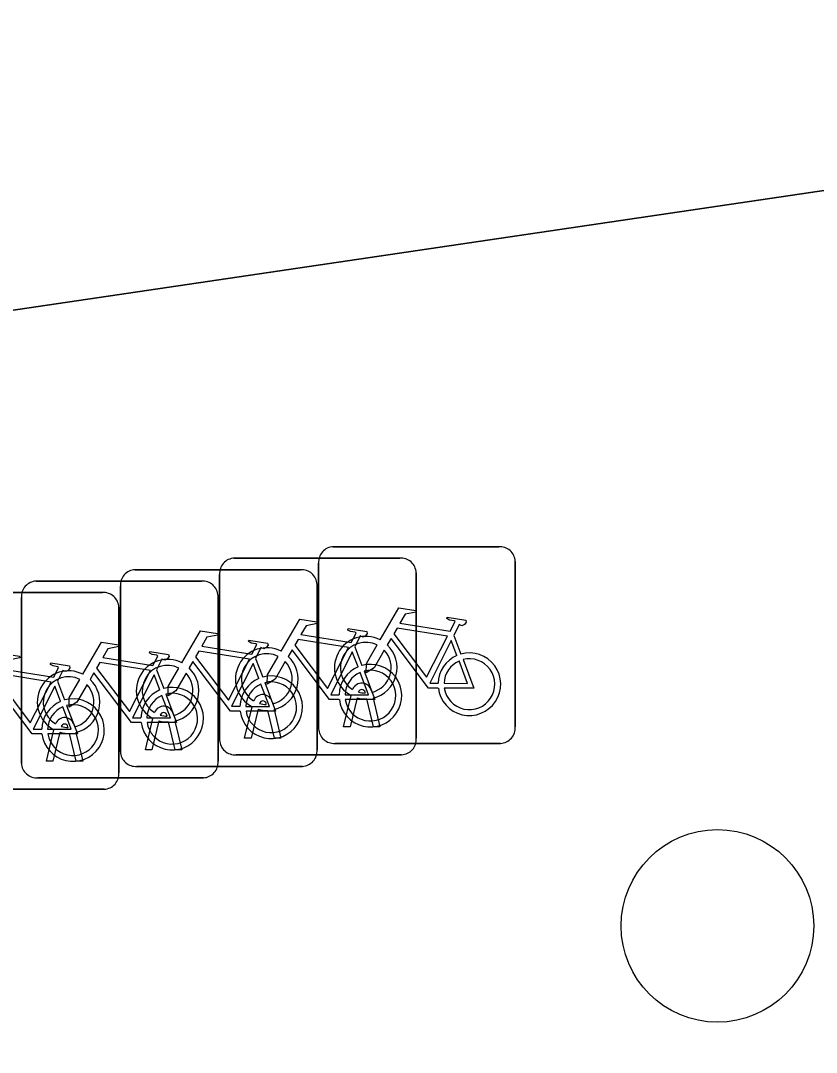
# Model space of a CAD drawing. Extents: x 162184 to 163154, y 385507 to 386516.
# Drawn here: x 162778.45 to 162782.49, y 386430.24 to 386435.48 of the extents above; entities that cross this region are included whole.
import ezdxf

# ---------------------------------------------------------------- set-up
doc = ezdxf.new("R2010")
doc.units = 0
for name, color, linetype in [('IMGEO_Boom', 7, 'Continuous'), ('IMGEO_Erf', 7, 'Continuous'), ('IMGEO_Fietsenrek', 7, 'Continuous'), ('IMGEO_Voetpad_open', 7, 'Continuous')]:
    doc.layers.add(name, color=color, linetype=linetype)

msp = doc.modelspace()

# ---------------------------------------------------------------- linework, layer by layer
at = {"layer": 'IMGEO_Boom'}
msp.add_circle((162781.991, 386430.88), 0.4892, dxfattribs=at)
at = {"layer": 'IMGEO_Erf'}
msp.add_lwpolyline([(163002.712, 386467.501), (163001.756, 386467.842), (162999.262, 386468.477), (162997.489, 386468.786), (162995.824, 386469.032), (162993.927, 386469.309), (162992.151, 386469.571), (162989.841, 386469.185), (162937.766, 386460.481), (162934.477, 386459.931), (162894.907, 386453.027), (162819.461, 386440.236), (162799.345, 386437.091), (162771.737, 386433.026), (162747.295, 386430.111), (162736.141, 386429.087), (162728.219, 386428.267), (162728.615, 386423.374), (162731.201, 386390.943), (162756.092, 386378.524)], dxfattribs=at)
at = {"layer": 'IMGEO_Fietsenrek'}
for p, q in [((162780.0389, 386432.8065), (162780.8798, 386432.8065)), ((162780.8798, 386432.8065), (162780.0389, 386432.8065)), ((162779.5359, 386432.7485), (162780.3768, 386432.7485)), ((162780.3768, 386432.7485), (162779.5359, 386432.7485)), ((162779.0319, 386432.6895), (162779.8728, 386432.6895)), ((162779.8728, 386432.6895), (162779.0319, 386432.6895)), ((162779.9645, 386431.8819), (162779.9645, 386432.7228)), ((162779.9645, 386432.7228), (162779.9645, 386431.8819)), ((162780.9635, 386432.7321), (162780.9635, 386431.8912)), ((162780.9635, 386431.8912), (162780.9635, 386432.7321)), ((162779.4615, 386431.8239), (162779.4615, 386432.6648)), ((162779.4615, 386432.6648), (162779.4615, 386431.8239)), ((162780.4605, 386432.6741), (162780.4605, 386431.8332)), ((162780.4605, 386431.8332), (162780.4605, 386432.6741)), ((162778.5289, 386432.6315), (162779.3698, 386432.6315)), ((162779.3698, 386432.6315), (162778.5289, 386432.6315)), ((162778.9575, 386431.7649), (162778.9575, 386432.6058)), ((162778.9575, 386432.6058), (162778.9575, 386431.7649)), ((162779.9565, 386432.6151), (162779.9565, 386431.7742)), ((162779.9565, 386431.7742), (162779.9565, 386432.6151)), ((162778.0249, 386432.5735), (162778.8658, 386432.5735)), ((162778.8658, 386432.5735), (162778.0249, 386432.5735)), ((162778.4545, 386431.7069), (162778.4545, 386432.5478)), ((162778.4545, 386432.5478), (162778.4545, 386431.7069)), ((162779.4535, 386432.5571), (162779.4535, 386431.7162)), ((162779.4535, 386431.7162), (162779.4535, 386432.5571)), ((162778.9495, 386432.4991), (162778.9495, 386431.6582)), ((162778.9495, 386431.6582), (162778.9495, 386432.4991)), ((162780.6512, 386432.3562), (162780.6875, 386432.261)), ((162780.1482, 386432.2982), (162780.1845, 386432.203)), ((162779.6442, 386432.2392), (162779.6805, 386432.144)), ((162779.1412, 386432.1812), (162779.1775, 386432.086)), ((162778.6372, 386432.1232), (162778.6735, 386432.028)), ((162780.2019, 386432.0629), (162780.2009, 386432.0672)), ((162780.2326, 386432.0744), (162780.2344, 386432.0665)), ((162779.6989, 386432.0049), (162779.6979, 386432.0092)), ((162779.7296, 386432.0164), (162779.7314, 386432.0085)), ((162780.0915, 386431.8913), (162780.1298, 386432.0513)), ((162780.1602, 386432.0391), (162780.1249, 386431.8913)), ((162780.243, 386431.8913), (162780.2091, 386432.033)), ((162780.2414, 386432.0373), (162780.2764, 386431.8913)), ((162779.2256, 386431.9574), (162779.2274, 386431.9495)), ((162779.5885, 386431.8333), (162779.6268, 386431.9933)), ((162779.6572, 386431.9811), (162779.6219, 386431.8333)), ((162779.74, 386431.8333), (162779.7061, 386431.975)), ((162779.7384, 386431.9793), (162779.7734, 386431.8333)), ((162779.0845, 386431.7743), (162779.1228, 386431.9343)), ((162779.1532, 386431.9221), (162779.1179, 386431.7743)), ((162779.1949, 386431.9459), (162779.1939, 386431.9502)), ((162779.236, 386431.7743), (162779.2021, 386431.916)), ((162779.2344, 386431.9203), (162779.2694, 386431.7743)), ((162778.5815, 386431.7163), (162778.6198, 386431.8763)), ((162778.6502, 386431.8641), (162778.6149, 386431.7163)), ((162778.6919, 386431.8879), (162778.6909, 386431.8922)), ((162778.733, 386431.7163), (162778.6991, 386431.858)), ((162778.7226, 386431.8994), (162778.7244, 386431.8915)), ((162778.7314, 386431.8623), (162778.7664, 386431.7163)), ((162780.1249, 386431.8913), (162780.0915, 386431.8913)), ((162780.2764, 386431.8913), (162780.243, 386431.8913)), ((162779.6219, 386431.8333), (162779.5885, 386431.8333)), ((162779.7734, 386431.8333), (162779.74, 386431.8333)), ((162780.8891, 386431.8075), (162780.0482, 386431.8075)), ((162780.0482, 386431.8075), (162780.8891, 386431.8075)), ((162779.1179, 386431.7743), (162779.0845, 386431.7743)), ((162779.2694, 386431.7743), (162779.236, 386431.7743)), ((162780.3861, 386431.7495), (162779.5452, 386431.7495)), ((162779.5452, 386431.7495), (162780.3861, 386431.7495)), ((162778.6149, 386431.7163), (162778.5815, 386431.7163)), ((162778.7664, 386431.7163), (162778.733, 386431.7163)), ((162779.8821, 386431.6905), (162779.0412, 386431.6905)), ((162779.0412, 386431.6905), (162779.8821, 386431.6905)), ((162779.3791, 386431.6325), (162778.5382, 386431.6325)), ((162778.5382, 386431.6325), (162779.3791, 386431.6325)), ((162778.8751, 386431.5745), (162778.0342, 386431.5745)), ((162778.0342, 386431.5745), (162778.8751, 386431.5745))]:
    msp.add_line(p, q, dxfattribs=at)
for points in [[(162780.2771, 386432.3332), (162780.3718, 386432.4967), (162780.458, 386432.4829), (162780.4597, 386432.4742), (162780.4036, 386432.4633), (162780.3774, 386432.418), (162780.6326, 386432.3772)], [(162779.7741, 386432.2752), (162779.8688, 386432.4387), (162779.955, 386432.4249), (162779.9567, 386432.4162), (162779.9006, 386432.4053), (162779.8744, 386432.36), (162780.1296, 386432.3192)], [(162780.6326, 386432.3772), (162780.6576, 386432.426), (162780.6525, 386432.43), (162780.6293, 386432.4337), (162780.6166, 386432.4412), (162780.6156, 386432.4443), (162780.6178, 386432.4489), (162780.7126, 386432.4338), (162780.7149, 386432.4235), (162780.7055, 386432.4111), (162780.6931, 386432.4047), (162780.6786, 386432.4109), (162780.6512, 386432.3562)], [(162779.2701, 386432.2162), (162779.3648, 386432.3797), (162779.451, 386432.3659), (162779.4527, 386432.3572), (162779.3966, 386432.3463), (162779.3704, 386432.301), (162779.6256, 386432.2602)], [(162780.1296, 386432.3192), (162780.1546, 386432.368), (162780.1495, 386432.372), (162780.1263, 386432.3757), (162780.1136, 386432.3832), (162780.1126, 386432.3863), (162780.1148, 386432.3909), (162780.2096, 386432.3758), (162780.2119, 386432.3655), (162780.2025, 386432.3531), (162780.1901, 386432.3467), (162780.1756, 386432.3529), (162780.1482, 386432.2982)], [(162780.6197, 386432.352), (162780.3629, 386432.393), (162780.3462, 386432.3642), (162780.5132, 386432.1439), (162780.6197, 386432.352)], [(162778.7671, 386432.1582), (162778.8618, 386432.3217), (162778.948, 386432.3079), (162778.9497, 386432.2992), (162778.8936, 386432.2883), (162778.8674, 386432.243), (162779.1226, 386432.2022)], [(162779.6256, 386432.2602), (162779.6506, 386432.309), (162779.6455, 386432.313), (162779.6223, 386432.3167), (162779.6096, 386432.3242), (162779.6086, 386432.3273), (162779.6108, 386432.3319), (162779.7056, 386432.3168), (162779.7079, 386432.3065), (162779.6985, 386432.2941), (162779.6861, 386432.2877), (162779.6716, 386432.2939), (162779.6442, 386432.2392)], [(162780.1167, 386432.294), (162779.8599, 386432.335), (162779.8432, 386432.3062), (162780.0102, 386432.0859), (162780.1167, 386432.294)], [(162780.5728, 386432.0885), (162780.5231, 386432.0886), (162780.3324, 386432.3403), (162780.3134, 386432.3075)], [(162780.6677, 386432.254), (162780.6384, 386432.3308), (162780.529, 386432.1127), (162780.5717, 386432.1126)], [(162779.1226, 386432.2022), (162779.1476, 386432.251), (162779.1425, 386432.255), (162779.1193, 386432.2587), (162779.1066, 386432.2662), (162779.1056, 386432.2693), (162779.1078, 386432.2739), (162779.2026, 386432.2588), (162779.2049, 386432.2485), (162779.1955, 386432.2361), (162779.1831, 386432.2297), (162779.1686, 386432.2359), (162779.1412, 386432.1812)], [(162779.6127, 386432.235), (162779.3559, 386432.276), (162779.3392, 386432.2472), (162779.5062, 386432.0269), (162779.6127, 386432.235)], [(162780.0698, 386432.0305), (162780.0201, 386432.0306), (162779.8294, 386432.2823), (162779.8104, 386432.2495)], [(162780.1647, 386432.196), (162780.1354, 386432.2728), (162780.026, 386432.0547), (162780.0687, 386432.0546)], [(162780.2978, 386432.2807), (162780.2462, 386432.1915), (162780.2063, 386432.1655), (162780.2075, 386432.213), (162780.262, 386432.3072)], [(162778.2631, 386432.1002), (162778.3578, 386432.2637), (162778.444, 386432.2499), (162778.4457, 386432.2412), (162778.3896, 386432.2303), (162778.3634, 386432.185), (162778.6186, 386432.1442)], [(162778.6186, 386432.1442), (162778.6436, 386432.193), (162778.6385, 386432.197), (162778.6153, 386432.2007), (162778.6026, 386432.2082), (162778.6016, 386432.2113), (162778.6038, 386432.2159), (162778.6986, 386432.2008), (162778.7009, 386432.1905), (162778.6915, 386432.1781), (162778.6791, 386432.1717), (162778.6646, 386432.1779), (162778.6372, 386432.1232)], [(162779.1097, 386432.177), (162778.8529, 386432.218), (162778.8362, 386432.1892), (162779.0032, 386431.9689), (162779.1097, 386432.177)], [(162779.5658, 386431.9715), (162779.5161, 386431.9716), (162779.3254, 386432.2233), (162779.3064, 386432.1905)], [(162779.7948, 386432.2227), (162779.7432, 386432.1335), (162779.7033, 386432.1075), (162779.7045, 386432.155), (162779.759, 386432.2492)], [(162780.6017, 386432.1125), (162780.7216, 386432.1123), (162780.6784, 386432.2259)], [(162780.6982, 386432.2328), (162780.7532, 386432.0882), (162780.6031, 386432.0885)], [(162779.0628, 386431.9135), (162779.0131, 386431.9136), (162778.8224, 386432.1653), (162778.8034, 386432.1325)], [(162779.2908, 386432.1637), (162779.2392, 386432.0745), (162779.1993, 386432.0485), (162779.2005, 386432.096), (162779.255, 386432.1902)], [(162779.6607, 386432.137), (162779.6314, 386432.2138), (162779.522, 386431.9957), (162779.5647, 386431.9956)], [(162780.0987, 386432.0545), (162780.2186, 386432.0543), (162780.1754, 386432.1679)], [(162780.1952, 386432.1748), (162780.2502, 386432.0302), (162780.1001, 386432.0305)], [(162778.6057, 386432.119), (162778.3489, 386432.16), (162778.3322, 386432.1312), (162778.4992, 386431.9109), (162778.6057, 386432.119)], [(162778.7878, 386432.1057), (162778.7362, 386432.0165), (162778.6963, 386431.9905), (162778.6975, 386432.038), (162778.752, 386432.1322)], [(162779.1577, 386432.079), (162779.1284, 386432.1558), (162779.019, 386431.9377), (162779.0617, 386431.9376)], [(162779.6912, 386432.1158), (162779.7462, 386431.9712), (162779.5961, 386431.9715)], [(162778.5588, 386431.8555), (162778.5091, 386431.8556), (162778.3184, 386432.1073), (162778.2994, 386432.0745)], [(162778.6537, 386432.021), (162778.6244, 386432.0978), (162778.515, 386431.8797), (162778.5577, 386431.8796)], [(162779.1882, 386432.0578), (162779.2432, 386431.9132), (162779.0931, 386431.9135)], [(162779.5947, 386431.9955), (162779.7146, 386431.9953), (162779.6714, 386432.1089)], [(162779.0917, 386431.9375), (162779.2116, 386431.9373), (162779.1684, 386432.0509)], [(162778.5877, 386431.8795), (162778.7076, 386431.8793), (162778.6644, 386431.9929)], [(162778.6842, 386431.9998), (162778.7392, 386431.8552), (162778.5891, 386431.8555)]]:
    msp.add_lwpolyline(points, dxfattribs=at)
for centre, radius, start, end in [((162780.0422, 386432.7286), 0.0779, 92.4484, 184.2845), ((162780.0422, 386432.7286), 0.0779, 92.4484, 184.2845), ((162780.8856, 386432.7288), 0.0779, 2.4484, 94.2845), ((162780.8856, 386432.7288), 0.0779, 2.4484, 94.2845), ((162779.5392, 386432.6706), 0.0779, 92.4484, 184.2845), ((162779.5392, 386432.6706), 0.0779, 92.4484, 184.2845), ((162780.3826, 386432.6708), 0.0779, 2.4484, 94.2845), ((162780.3826, 386432.6708), 0.0779, 2.4484, 94.2845), ((162779.0352, 386432.6116), 0.0779, 92.4484, 184.2845), ((162779.0352, 386432.6116), 0.0779, 92.4484, 184.2845), ((162779.8786, 386432.6118), 0.0779, 2.4484, 94.2845), ((162779.8786, 386432.6118), 0.0779, 2.4484, 94.2845), ((162778.5322, 386432.5536), 0.0779, 92.4484, 184.2845), ((162778.5322, 386432.5536), 0.0779, 92.4484, 184.2845), ((162779.3756, 386432.5538), 0.0779, 2.4484, 94.2845), ((162779.3756, 386432.5538), 0.0779, 2.4484, 94.2845), ((162778.8716, 386432.4958), 0.0779, 2.4484, 94.2845), ((162778.8716, 386432.4958), 0.0779, 2.4484, 94.2845), ((162780.2041, 386432.1919), 0.159, 62.6766, 242.1369), ((162780.2041, 386432.1919), 0.129, 63.3192, 238.903), ((162779.7011, 386432.1339), 0.159, 62.6766, 242.1369), ((162780.2041, 386432.1919), 0.129, 283.6043, 43.4302), ((162780.2041, 386432.1919), 0.159, 283.5766, 46.6042), ((162780.7307, 386432.1079), 0.159, 187.0065, 105.7708), ((162779.1971, 386432.0749), 0.159, 62.6766, 242.1369), ((162779.7011, 386432.1339), 0.129, 63.3192, 238.903), ((162779.7011, 386432.1339), 0.129, 283.6043, 43.4302), ((162779.7011, 386432.1339), 0.159, 283.5766, 46.6042), ((162780.7307, 386432.1079), 0.159, 113.3408, 178.3217), ((162780.7307, 386432.1079), 0.129, 113.923, 177.9556), ((162780.7307, 386432.1079), 0.129, 188.6715, 104.5883), ((162778.6941, 386432.0169), 0.159, 62.6766, 242.1369), ((162779.1971, 386432.0749), 0.129, 63.3192, 238.903), ((162779.1971, 386432.0749), 0.129, 283.6043, 43.4302), ((162779.1971, 386432.0749), 0.159, 283.5766, 46.6042), ((162780.2277, 386432.0499), 0.159, 113.3408, 178.3217), ((162780.2277, 386432.0499), 0.159, 187.0065, 105.7708), ((162780.2277, 386432.0499), 0.129, 113.923, 177.9556), ((162780.2277, 386432.0499), 0.129, 188.6715, 104.5883), ((162778.6941, 386432.0169), 0.129, 63.3192, 238.903), ((162778.6941, 386432.0169), 0.159, 283.5766, 46.6042), ((162779.7237, 386431.9909), 0.159, 113.3408, 178.3217), ((162779.7237, 386431.9909), 0.159, 187.0065, 105.7708), ((162779.7237, 386431.9909), 0.129, 188.6715, 104.5883), ((162780.1839, 386432.0633), 0.0499, 12.8025, 158.6934), ((162778.6941, 386432.0169), 0.129, 283.6043, 43.4302), ((162779.2207, 386431.9329), 0.159, 113.3408, 178.3217), ((162779.2207, 386431.9329), 0.159, 187.0065, 105.7708), ((162779.2207, 386431.9329), 0.129, 188.6715, 104.5883), ((162779.7237, 386431.9909), 0.129, 113.923, 177.9556), ((162780.1839, 386432.0633), 0.0174, 12.8025, 163.4502), ((162780.2041, 386432.1919), 0.129, 253.415, 269.0204), ((162778.7167, 386431.8749), 0.159, 113.3408, 178.3217), ((162778.7167, 386431.8749), 0.159, 187.0065, 105.7708), ((162779.2207, 386431.9329), 0.129, 113.923, 177.9556), ((162779.6809, 386432.0053), 0.0499, 12.8025, 158.6934), ((162779.6809, 386432.0053), 0.0174, 12.8025, 163.4502), ((162779.7011, 386432.1339), 0.129, 253.415, 269.0204), ((162780.2041, 386432.1919), 0.159, 253.9967, 271.7867), ((162778.7167, 386431.8749), 0.129, 113.923, 177.9556), ((162778.7167, 386431.8749), 0.129, 188.6715, 104.5883), ((162779.1769, 386431.9463), 0.0499, 12.8025, 158.6934), ((162779.1769, 386431.9463), 0.0174, 12.8025, 163.4502), ((162779.7011, 386432.1339), 0.159, 253.9967, 271.7867), ((162778.6739, 386431.8883), 0.0499, 12.8025, 158.6934), ((162778.6739, 386431.8883), 0.0174, 12.8025, 163.4502), ((162779.1971, 386432.0749), 0.159, 253.9967, 271.7867), ((162779.1971, 386432.0749), 0.129, 253.415, 269.0204), ((162778.6941, 386432.0169), 0.159, 253.9967, 271.7867), ((162778.6941, 386432.0169), 0.129, 253.415, 269.0204), ((162780.0424, 386431.8852), 0.0779, 182.4484, 274.2845), ((162780.0424, 386431.8852), 0.0779, 182.4484, 274.2845), ((162780.8858, 386431.8854), 0.0779, 272.4484, 4.2845), ((162780.8858, 386431.8854), 0.0779, 272.4484, 4.2845), ((162779.5394, 386431.8272), 0.0779, 182.4484, 274.2845), ((162779.5394, 386431.8272), 0.0779, 182.4484, 274.2845), ((162780.3828, 386431.8274), 0.0779, 272.4484, 4.2845), ((162780.3828, 386431.8274), 0.0779, 272.4484, 4.2845), ((162779.0354, 386431.7682), 0.0779, 182.4484, 274.2845), ((162779.0354, 386431.7682), 0.0779, 182.4484, 274.2845), ((162779.8788, 386431.7684), 0.0779, 272.4484, 4.2845), ((162779.8788, 386431.7684), 0.0779, 272.4484, 4.2845), ((162778.5324, 386431.7102), 0.0779, 182.4484, 274.2845), ((162778.5324, 386431.7102), 0.0779, 182.4484, 274.2845), ((162779.3758, 386431.7104), 0.0779, 272.4484, 4.2845), ((162779.3758, 386431.7104), 0.0779, 272.4484, 4.2845), ((162778.8718, 386431.6524), 0.0779, 272.4484, 4.2845), ((162778.8718, 386431.6524), 0.0779, 272.4484, 4.2845)]:
    msp.add_arc(centre, radius, start, end, dxfattribs=at)
at = {"layer": 'IMGEO_Voetpad_open'}
msp.add_lwpolyline([(162894.907, 386453.027), (162934.477, 386459.931), (162937.766, 386460.481), (162937.49, 386462.555), (162824.18, 386443.141), (162804.037, 386439.845), (162788.912, 386437.554), (162786.723, 386437.249), (162783.511, 386436.802), (162763.541, 386434.021), (162750.557, 386432.581), (162748.72, 386432.378), (162743.447, 386431.793), (162735.818, 386431.083), (162728.054, 386430.27), (162728.219, 386428.267), (162736.141, 386429.087), (162747.295, 386430.111), (162771.737, 386433.026), (162799.345, 386437.091), (162819.461, 386440.236)], close=True, dxfattribs=at)

doc.saveas('drawing.dxf')
